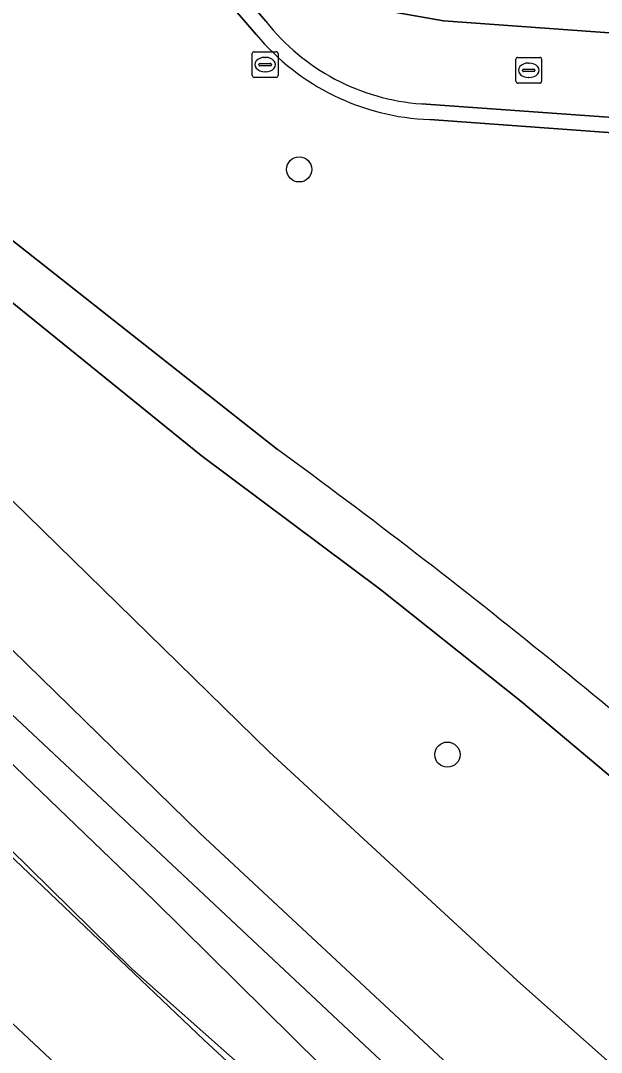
# Model space of a CAD drawing. Extents: x 160304 to 160955, y 383684 to 384161.
# Drawn here: x 160461.41 to 160483.95, y 383882.26 to 383922.31 of the extents above; entities that cross this region are included whole.
import ezdxf

# ---------------------------------------------------------------- set-up
doc = ezdxf.new("R2010")
doc.units = 0
for name, color, linetype in [('IMGEO_Boom', 7, 'Continuous'), ('IMGEO_Geluidsscherm', 7, 'Continuous'), ('IMGEO_Greppel_droge_sloot', 7, 'Continuous'), ('IMGEO_Groenvoorziening', 7, 'Continuous'), ('IMGEO_Hek', 7, 'Continuous'), ('IMGEO_Kolk', 7, 'Continuous'), ('IMGEO_Rijbaan_lokaal_open', 7, 'Continuous'), ('IMGEO_Rioolput', 7, 'Continuous'), ('IMGEO_Spoor', 7, 'Continuous'), ('IMGEO_Spoorbaan_halfverhard', 7, 'Continuous'), ('IMGEO_Struiken', 7, 'Continuous'), ('IMGEO_Voetpad_halfverhard', 7, 'Continuous'), ('IMGEO_Voetpad_open', 7, 'Continuous')]:
    doc.layers.add(name, color=color, linetype=linetype)

msp = doc.modelspace()

# ---------------------------------------------------------------- linework, layer by layer
at = {"layer": 'IMGEO_Boom'}
for centre in [(160472.216, 383916.539), (160477.971, 383893.816)]:
    msp.add_circle(centre, 0.489, dxfattribs=at)
at = {"layer": 'IMGEO_Geluidsscherm'}
msp.add_lwpolyline([(160532.965, 383835.794), (160524.208, 383842.242), (160516.48, 383848.218), (160504.342, 383854.008), (160502.065, 383855.121), (160500.987, 383855.648), (160499.54, 383856.355), (160497.873, 383856.993), (160493.866, 383860.313), (160489.763, 383863.615), (160481.88, 383870.53), (160475.118, 383876.626), (160468.512, 383882.748), (160457.11, 383893.602), (160445.741, 383904.876), (160435.689, 383915.177), (160424.587, 383927.186), (160411.48, 383942.031)], dxfattribs=at)
at = {"layer": 'IMGEO_Greppel_droge_sloot'}
for points in [[(160500, 383868.292), (160499.844, 383868.426), (160491.37, 383875.548), (160482.322, 383883.58), (160480.673, 383885.044), (160471.059, 383893.924), (160455.21, 383909.411), (160438.969, 383926.193), (160430.579, 383935.188), (160416.266, 383951.788), (160406.97, 383963.092), (160389.971, 383983.164), (160382.21, 383992.911), (160376.565, 384000), (160374.735, 384002.298), (160368.404, 384010.249), (160347.988, 384037.853)], [(160346.589, 384036.832), (160352.018, 384025.775), (160366.262, 384006.221), (160371.217, 384000), (160386.494, 383980.821), (160404.058, 383959.794), (160413.605, 383948.881), (160427.491, 383932.216), (160436.096, 383922.678), (160452.087, 383906.656), (160468.372, 383890.76), (160477.984, 383881.802), (160489.609, 383871.764), (160495.305, 383866.693)]]:
    msp.add_lwpolyline(points, dxfattribs=at)
at = {"layer": 'IMGEO_Groenvoorziening'}
for points in [[(160347.988, 384037.853), (160368.404, 384010.249), (160374.735, 384002.298), (160376.565, 384000), (160382.21, 383992.911), (160389.971, 383983.164), (160406.97, 383963.092), (160416.266, 383951.788), (160430.579, 383935.188), (160438.969, 383926.193), (160455.21, 383909.411), (160471.059, 383893.924), (160480.673, 383885.044), (160482.322, 383883.58), (160491.37, 383875.548), (160499.844, 383868.426), (160500, 383868.292)], [(160495.305, 383866.693), (160489.609, 383871.764), (160477.984, 383881.802), (160468.372, 383890.76), (160452.087, 383906.656), (160436.096, 383922.678), (160427.491, 383932.216), (160413.605, 383948.881), (160404.058, 383959.794), (160386.494, 383980.821), (160371.217, 384000), (160366.262, 384006.221), (160352.018, 384025.775), (160346.589, 384036.832)], [(160377.767, 383988.161), (160383.147, 383981.543), (160398.359, 383962.83), (160402.015, 383958.333), (160414.246, 383944.353), (160425.857, 383931.082), (160435.125, 383920.904), (160442.778, 383912.907), (160446.69, 383908.992), (160450.658, 383905.135), (160487.621, 383870.467), (160487.683, 383870.417), (160495.827, 383863.852), (160496.977, 383862.925), (160503.928, 383859.415), (160516.251, 383853.192), (160518.879, 383851.372), (160551.794, 383826.847)], [(160470.553, 383921.772), (160462.371, 383931.257)], [(160491.463, 383916.648), (160491.394, 383916.773), (160491.314, 383916.892), (160491.224, 383917.004), (160491.125, 383917.107), (160491.016, 383917.2), (160490.9, 383917.284), (160490.776, 383917.357), (160490.647, 383917.418), (160490.513, 383917.468), (160490.374, 383917.506), (160490.233, 383917.531), (160490.091, 383917.543), (160490.065, 383917.544), (160477.284, 383918.474)], [(160509.235, 383862.067), (160512.051, 383860.483), (160508.328, 383865.59), (160503.697, 383869.604), (160484.582, 383886.176), (160487.856, 383889.936), (160486.155, 383891.417), (160480.826, 383895.891), (160475.38, 383900.223), (160468.415, 383905.426), (160454.463, 383916.72)], [(160459.371, 383915.129), (160471.374, 383905.67)]]:
    msp.add_lwpolyline(points, dxfattribs=at)
for centre, radius, start, end in [((160477.619, 383927.676), 9.208, 219.8797, 267.9132), ((160310.657, 383686.194), 272.028, 48.13529, 53.78561)]:
    msp.add_arc(centre, radius, start, end, dxfattribs=at)
at = {"layer": 'IMGEO_Hek'}
msp.add_lwpolyline([(160496.977, 383862.925), (160487.621, 383870.467), (160450.658, 383905.135), (160446.69, 383908.992), (160442.778, 383912.907), (160435.125, 383920.904), (160425.857, 383931.082), (160402.015, 383958.333), (160377.767, 383988.161), (160365.932, 384005.469), (160340.965, 384039.679), (160336.678, 384040.252)], dxfattribs=at)
at = {"layer": 'IMGEO_Kolk'}
for p, q in [((160480.626, 383919.961), (160480.626, 383920.813)), ((160480.701, 383920.887), (160481.553, 383920.887)), ((160481.627, 383920.813), (160481.627, 383919.961)), ((160480.885, 383920.381), (160480.885, 383920.393)), ((160480.928, 383920.43), (160481.326, 383920.43)), ((160481.114, 383920.667), (160481.139, 383920.667)), ((160481.369, 383920.393), (160481.369, 383920.381)), ((160481.323, 383920.344), (160480.925, 383920.344)), ((160481.137, 383920.107), (160481.112, 383920.107)), ((160481.553, 383919.887), (160480.701, 383919.887))]:
    msp.add_line(p, q, dxfattribs=at)
for points in [[(160480.626, 383919.961), (160480.626, 383920.813)], [(160480.701, 383920.887), (160481.553, 383920.887)], [(160481.627, 383920.813), (160481.627, 383919.961)], [(160481.553, 383919.887), (160480.701, 383919.887)]]:
    msp.add_lwpolyline(points, dxfattribs=at)
for centre, radius, start, end in [((160480.703, 383920.811), 0.0765, 91.552, 178.448), ((160480.703, 383920.811), 0.0765, 91.552, 178.448), ((160481.551, 383920.811), 0.0765, 1.552, 88.448), ((160481.551, 383920.811), 0.0765, 1.552, 88.448), ((160480.925, 383920.39), 0.0403, 85.8775, 175.7526), ((160480.922, 383920.38), 0.0366, 178.938, 274.7102), ((160481.326, 383920.387), 0.043, 264.8664, 352.4533), ((160481.33, 383920.392), 0.0386, 1.7309, 96.639), ((160480.703, 383919.963), 0.0765, 181.552, 268.448), ((160480.703, 383919.963), 0.0765, 181.552, 268.448), ((160481.551, 383919.963), 0.0765, 271.552, 358.448), ((160481.551, 383919.963), 0.0765, 271.552, 358.448)]:
    msp.add_arc(centre, radius, start, end, dxfattribs=at)
for centre, major_axis, ratio, start_param, end_param in [((160481.113, 383920.387), (-0.387, 0.002), 0.722429, 4.712389, 7.853982), ((160481.138, 383920.387), (-0.39, 0.002), 0.717154, 1.570796, 4.712389)]:
    msp.add_ellipse(centre, major_axis=major_axis, ratio=ratio, start_param=start_param, end_param=end_param, dxfattribs=at)
at = {"layer": 'IMGEO_Rijbaan_lokaal_open'}
for points in [[(160452.194, 383943.961), (160462.732, 383931.768), (160470.923, 383922.291)], [(160476.968, 383919.085), (160484.577, 383918.536), (160484.792, 383921.801), (160477.817, 383922.307), (160475.762, 383922.669)]]:
    msp.add_lwpolyline(points, dxfattribs=at)
msp.add_arc((160477.556, 383927.496), 8.431, 218.1201, 266.0009, dxfattribs=at)
at = {"layer": 'IMGEO_Rioolput'}
for p, q in [((160470.398, 383920.182), (160470.398, 383921.034)), ((160470.473, 383921.108), (160471.325, 383921.108)), ((160470.886, 383920.888), (160470.911, 383920.888)), ((160471.399, 383921.034), (160471.399, 383920.182)), ((160470.657, 383920.602), (160470.657, 383920.614)), ((160471.095, 383920.565), (160470.697, 383920.565)), ((160470.7, 383920.651), (160471.098, 383920.651)), ((160471.141, 383920.614), (160471.141, 383920.602)), ((160471.325, 383920.108), (160470.473, 383920.108)), ((160470.909, 383920.328), (160470.884, 383920.328))]:
    msp.add_line(p, q, dxfattribs=at)
for points in [[(160470.398, 383920.182), (160470.398, 383921.034)], [(160470.473, 383921.108), (160471.325, 383921.108)], [(160471.399, 383921.034), (160471.399, 383920.182)], [(160471.325, 383920.108), (160470.473, 383920.108)]]:
    msp.add_lwpolyline(points, dxfattribs=at)
for centre, radius, start, end in [((160470.475, 383921.032), 0.0765, 91.552, 178.448), ((160470.475, 383921.032), 0.0765, 91.552, 178.448), ((160471.323, 383921.032), 0.0765, 1.552, 88.448), ((160471.323, 383921.032), 0.0765, 1.552, 88.448), ((160470.697, 383920.611), 0.0403, 85.8775, 175.7526), ((160470.694, 383920.601), 0.0366, 178.938, 274.7102), ((160471.098, 383920.608), 0.043, 264.8664, 352.4533), ((160471.102, 383920.613), 0.0386, 1.7309, 96.639), ((160470.475, 383920.184), 0.0765, 181.552, 268.448), ((160470.475, 383920.184), 0.0765, 181.552, 268.448), ((160471.323, 383920.184), 0.0765, 271.552, 358.448), ((160471.323, 383920.184), 0.0765, 271.552, 358.448)]:
    msp.add_arc(centre, radius, start, end, dxfattribs=at)
for centre, major_axis, ratio, start_param, end_param in [((160470.885, 383920.608), (-0.387, 0.002), 0.722429, 4.712389, 7.853982), ((160470.91, 383920.608), (-0.39, 0.002), 0.717154, 1.570796, 4.712389)]:
    msp.add_ellipse(centre, major_axis=major_axis, ratio=ratio, start_param=start_param, end_param=end_param, dxfattribs=at)
at = {"layer": 'IMGEO_Spoor'}
msp.add_lwpolyline([(160407.879, 383939.037), (160412.772, 383933.434), (160421.355, 383923.822), (160432.367, 383911.949), (160440.171, 383903.844), (160448.479, 383895.515), (160457.946, 383886.32), (160465.476, 383879.257), (160473.403, 383872.052), (160481.865, 383864.548), (160491.76, 383856.1), (160500.557, 383848.849), (160509.771, 383841.474), (160518.437, 383834.798), (160526.266, 383829.08)], dxfattribs=at)
at = {"layer": 'IMGEO_Spoorbaan_halfverhard'}
msp.add_lwpolyline([(160516.388, 383848.334), (160502.116, 383855.226), (160502.065, 383855.121), (160501.995, 383854.976), (160500.915, 383855.501), (160500.987, 383855.648), (160501.038, 383855.753), (160497.211, 383857.668), (160493.631, 383860.725), (160465.728, 383885.504), (160440.311, 383910.485), (160428.842, 383922.673), (160415.608, 383937.42), (160411.6, 383942.137), (160409.775, 383940.617), (160407.879, 383939.037), (160404.629, 383936.33), (160400.081, 383932.541), (160396.756, 383929.772), (160391.638, 383925.508), (160389.483, 383923.713), (160392.82, 383919.531), (160431.686, 383878.379), (160476.689, 383837.454)], dxfattribs=at)
at = {"layer": 'IMGEO_Struiken'}
msp.add_lwpolyline([(160414.124, 383944.24), (160413.502, 383943.721), (160428.304, 383927.045), (160437.839, 383916.523), (160443.355, 383910.73), (160449.72, 383904.367), (160466.592, 383888.153), (160476.262, 383878.59), (160480.959, 383874.244), (160484.963, 383870.927), (160488.688, 383868.23), (160489.521, 383867.719), (160495.827, 383863.852), (160487.683, 383870.417), (160487.621, 383870.467), (160450.658, 383905.135), (160446.69, 383908.992), (160442.778, 383912.907), (160435.125, 383920.904), (160425.857, 383931.082), (160414.246, 383944.353)], close=True, dxfattribs=at)
msp.add_lwpolyline([(160428.842, 383922.673), (160440.311, 383910.485), (160465.728, 383885.504), (160493.631, 383860.725), (160497.211, 383857.668), (160501.038, 383855.753), (160502.645, 383859.041), (160502.724, 383859.203), (160502.865, 383859.49), (160503.753, 383859.056), (160503.928, 383859.415), (160496.977, 383862.925), (160495.827, 383863.852), (160489.521, 383867.719), (160488.688, 383868.23), (160484.963, 383870.927), (160480.959, 383874.244), (160476.262, 383878.59), (160466.592, 383888.153), (160449.72, 383904.367), (160443.355, 383910.73), (160437.839, 383916.523), (160428.304, 383927.045)], dxfattribs=at)
at = {"layer": 'IMGEO_Voetpad_halfverhard'}
for points in [[(160470.923, 383922.291), (160462.732, 383931.768)], [(160462.371, 383931.257), (160470.553, 383921.772)], [(160484.577, 383918.536), (160476.968, 383919.085)], [(160477.284, 383918.474), (160490.065, 383917.544)], [(160454.463, 383916.72), (160468.415, 383905.426), (160475.38, 383900.223), (160480.826, 383895.891), (160486.155, 383891.417), (160487.856, 383889.936), (160500, 383879.361), (160534.801, 383849.056)], [(160471.374, 383905.67), (160459.371, 383915.129)]]:
    msp.add_lwpolyline(points, dxfattribs=at)
for centre, radius, start, end in [((160477.556, 383927.496), 8.431, 218.1201, 266.0009), ((160477.619, 383927.676), 9.208, 219.8797, 267.9132), ((160310.657, 383686.194), 272.028, 48.13529, 53.78561)]:
    msp.add_arc(centre, radius, start, end, dxfattribs=at)
at = {"layer": 'IMGEO_Voetpad_open'}
msp.add_lwpolyline([(160475.762, 383922.669), (160477.817, 383922.307), (160484.792, 383921.801), (160487.513, 383921.604), (160492.03, 383921.276), (160500, 383920.698), (160514.136, 383919.672), (160514.451, 383924.257)], dxfattribs=at)

doc.saveas('drawing.dxf')
